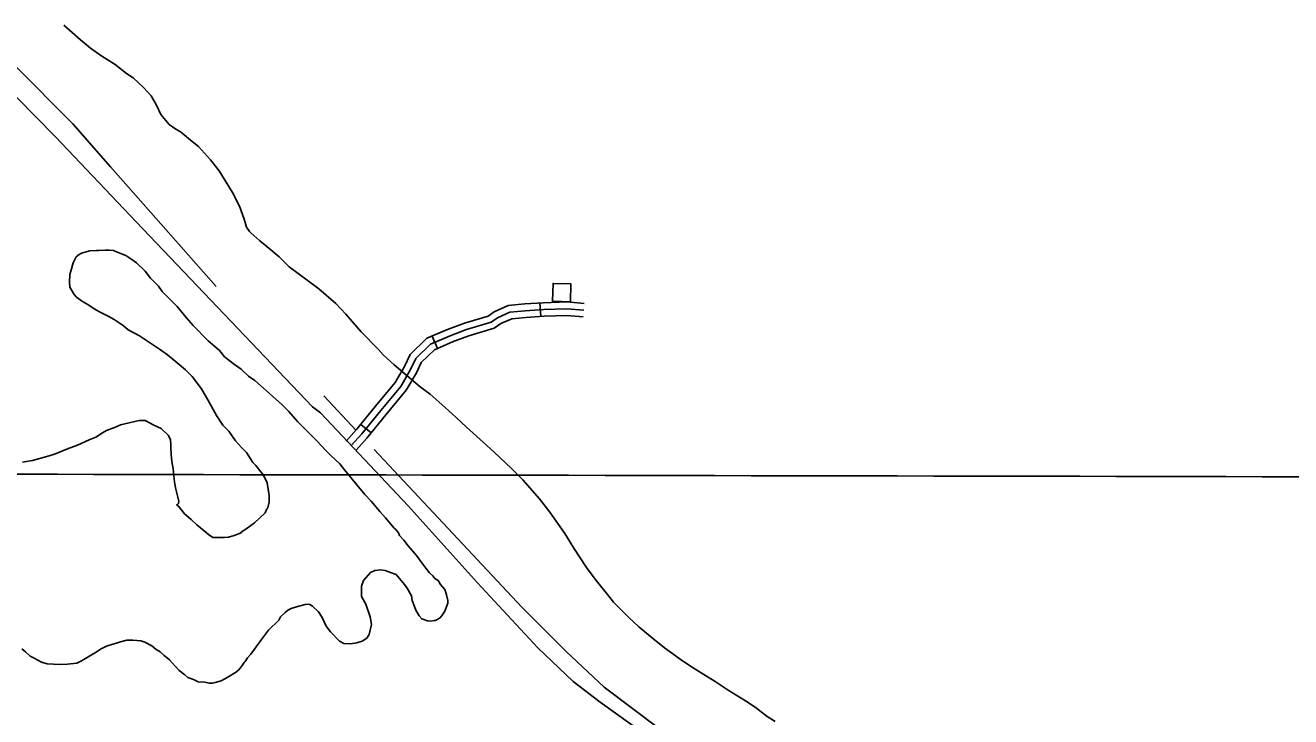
# Model space of a CAD drawing. Extents: x 3192986 to 3230865, y 867483 to 892886.
# Drawn here: x 3209065 to 3211895, y 884478 to 886024 of the extents above; entities that cross this region are included whole.
import ezdxf

# ---------------------------------------------------------------- set-up
doc = ezdxf.new("R2010")
doc.units = 0
for name, color, linetype in [('V-BLDG-OTLN', 7, 'Continuous'), ('V-GRID-MAJR', 7, 'Continuous'), ('V-ROAD-CNTR', 7, 'Continuous'), ('V-SITE-VEGE', 7, 'Continuous'), ('V-TOPO-SHOR', 7, 'Continuous')]:
    doc.layers.add(name, color=color, linetype=linetype)

msp = doc.modelspace()

# ---------------------------------------------------------------- linework, layer by layer
at = {"layer": 'V-BLDG-OTLN'}
msp.add_lwpolyline([(3210244.7, 885407.2), (3210284.6, 885406.1), (3210285.7, 885446.1), (3210245.7, 885447.2)], close=True, dxfattribs=at)
at = {"layer": 'V-GRID-MAJR'}
msp.add_spline([(3197214.9, 885046.1), (3202441, 885034.4), (3207667.2, 885023.3), (3212893.3, 885013.1), (3218119.5, 885003.6), (3223345.6, 884994.8), (3228571.8, 884986.9)], degree=3, dxfattribs=at)
at = {"layer": 'V-ROAD-CNTR'}
for p, q in [((3210216.1, 885403.6), (3210218.2, 885373.7)), ((3209975.2, 885329.5), (3209987, 885301.9)), ((3209815.5, 885131.9), (3209838.7, 885112.9))]:
    msp.add_line(p, q, dxfattribs=at)
for points in [[(3206949, 887655.2), (3206950, 887655), (3207072, 887575.1), (3207219.7, 887458.3), (3207306.4, 887380), (3207432, 887251.6), (3207602.7, 887085.9), (3207719.2, 886970.6), (3207781.6, 886914.2), (3207836.7, 886862.6), (3207925.1, 886789.5), (3208101.2, 886649.2), (3208417.7, 886400.8), (3208599.1, 886260.7), (3208729, 886156.7), (3208797.1, 886098.6), (3208854.8, 886046.3), (3208958.1, 885951.7), (3209133, 885774.9), (3209313.2, 885585), (3209707.6, 885171)], [(3209783, 885094.8), (3209806.3, 885120.6), (3209848.5, 885172.4), (3209892.5, 885225.5), (3209913.2, 885261.6), (3209926, 885288.2), (3209963.3, 885324.4), (3210009.8, 885344.3), (3210047.4, 885358.4), (3210100.8, 885374.2), (3210113.8, 885383.7), (3210145.4, 885397.5), (3210182.2, 885401.2), (3210223.8, 885404.1), (3210277.1, 885405.7), (3210315.3, 885402.6)], [(3209794.2, 885084.8), (3209817.7, 885110.8), (3209860.1, 885162.9), (3209904.9, 885216.9), (3209926.5, 885254.6), (3209938.4, 885279.3), (3209971.7, 885311.7), (3210015.4, 885330.3), (3210052.2, 885344.2), (3210107.5, 885360.5), (3210121.3, 885370.6), (3210149.2, 885382.8), (3210183.5, 885386.2), (3210224.6, 885389.1), (3210276.7, 885390.7), (3210314.2, 885387.7)], [(3209805.3, 885074.7), (3209829.1, 885101.1), (3209871.7, 885153.4), (3209917.3, 885208.3), (3209939.8, 885247.6), (3209950.7, 885270.4), (3209980.2, 885299), (3210021, 885316.4), (3210057, 885330), (3210114.2, 885346.9), (3210128.8, 885357.5), (3210153.1, 885368.1), (3210184.8, 885371.3), (3210225.4, 885374.2), (3210276.3, 885375.6), (3210313, 885372.7)], [(3209707.6, 885171), (3209725.4, 885157.7), (3209921.4, 884949.9), (3210076, 884778.8), (3210211.4, 884632.5), (3210290.8, 884557.1), (3210350.6, 884510.6), (3210419.4, 884461.6), (3210480, 884420.1), (3210550.5, 884380.6), (3210617.2, 884346.5), (3210706.7, 884308.3), (3210774.4, 884281.1), (3210847, 884259.5), (3210987.3, 884222.6), (3211203.2, 884168.2), (3211514.7, 884088.2), (3211729, 884037), (3211989.2, 883972.9)]]:
    msp.add_lwpolyline(points, dxfattribs=at)
at = {"layer": 'V-SITE-VEGE'}
for p, q in [((3209189, 885991.7), (3209151.7, 886024.2)), ((3209211.3, 885973.4), (3209189, 885991.7)), ((3209236.5, 885955.2), (3209211.3, 885973.4)), ((3209266.4, 885936.8), (3209236.5, 885955.2)), ((3209291.5, 885916.7), (3209266.4, 885936.8)), ((3209306.5, 885907), (3209291.5, 885916.7)), ((3209329.7, 885885), (3209306.5, 885907)), ((3209346.4, 885866.9), (3209329.7, 885885)), ((3209358.4, 885846), (3209346.4, 885866.9)), ((3209368.4, 885825.1), (3209358.4, 885846)), ((3209386.9, 885802.2), (3209368.4, 885825.1)), ((3209400, 885793.6), (3209386.9, 885802.2)), ((3209412.1, 885785.9), (3209400, 885793.6)), ((3209415.9, 885783), (3209412.1, 885785.9)), ((3209434.5, 885767.6), (3209415.9, 885783)), ((3209452.2, 885753.3), (3209434.5, 885767.6)), ((3209479.1, 885723.7), (3209452.2, 885753.3)), ((3209498.5, 885698.9), (3209479.1, 885723.7)), ((3209528.9, 885650.4), (3209498.5, 885698.9)), ((3209544.5, 885620), (3209528.9, 885650.4)), ((3209554.4, 885590.7), (3209544.5, 885620)), ((3209559.8, 885572.7), (3209554.4, 885590.7)), ((3209566.3, 885563.2), (3209559.8, 885572.7)), ((3209569.1, 885561.2), (3209566.3, 885563.2)), ((3209576.5, 885554.5), (3209569.1, 885561.2)), ((3209589.6, 885542.1), (3209576.5, 885554.5)), ((3209605.4, 885529.6), (3209589.6, 885542.1)), ((3209172.4, 885493.4), (3209179.2, 885506.5)), ((3209179.2, 885506.5), (3209185.8, 885512.1)), ((3209185.8, 885512.1), (3209190.6, 885514.9)), ((3209190.6, 885514.9), (3209201, 885517.5)), ((3209201, 885517.5), (3209209.5, 885520.2)), ((3209209.5, 885520.2), (3209223.7, 885521)), ((3209223.7, 885521), (3209229.3, 885520.9)), ((3209229.3, 885520.9), (3209243.5, 885521.6)), ((3209243.5, 885521.6), (3209252.9, 885521.5)), ((3209252.9, 885521.5), (3209262.3, 885520.4)), ((3209262.3, 885520.4), (3209268.8, 885517.5)), ((3209268.8, 885517.5), (3209283.8, 885511.6)), ((3209283.8, 885511.6), (3209290.4, 885509.7)), ((3209290.4, 885509.7), (3209303.5, 885501)), ((3209633.3, 885506.6), (3209605.4, 885529.6)), ((3209655.6, 885484.6), (3209633.3, 885506.6)), ((3209164.5, 885467.2), (3209167.4, 885474.7)), ((3209167.4, 885474.7), (3209172.4, 885493.4)), ((3209303.5, 885501), (3209313.7, 885493.3)), ((3209313.7, 885493.3), (3209333.2, 885474.2)), ((3209333.2, 885474.2), (3209345.3, 885458.9)), ((3209695.7, 885454.8), (3209655.6, 885484.6)), ((3209164.2, 885450.2), (3209164.5, 885467.2)), ((3209165, 885438.9), (3209164.2, 885450.2)), ((3209345.3, 885458.9), (3209362.9, 885440.8)), ((3209721.8, 885434.7), (3209695.7, 885454.8)), ((3209166.8, 885435.1), (3209165, 885438.9)), ((3209174.2, 885422.7), (3209166.8, 885435.1)), ((3209179.7, 885416.1), (3209174.2, 885422.7)), ((3209362.9, 885440.8), (3209371.2, 885429.3)), ((3209371.2, 885429.3), (3209389.8, 885410.2)), ((3209760, 885402.1), (3209721.8, 885434.7)), ((3209192.8, 885406.5), (3209179.7, 885416.1)), ((3209205, 885399.7), (3209192.8, 885406.5)), ((3209219, 885390.1), (3209205, 885399.7)), ((3209231.1, 885383.3), (3209219, 885390.1)), ((3209389.8, 885410.2), (3209404.7, 885395.9)), ((3209404.7, 885395.9), (3209425, 885371.1)), ((3209782.2, 885378.2), (3209760, 885402.1)), ((3209250.8, 885373.6), (3209231.1, 885383.3)), ((3209263.8, 885366.8), (3209250.8, 885373.6)), ((3209284.4, 885353.3), (3209263.8, 885366.8)), ((3209425, 885371.1), (3209440.8, 885353)), ((3209816.6, 885339.1), (3209782.2, 885378.2)), ((3209295.6, 885343.7), (3209284.4, 885353.3)), ((3209320.8, 885330.2), (3209295.6, 885343.7)), ((3209440.8, 885353), (3209474.2, 885318.6)), ((3209854.6, 885299.9), (3209816.6, 885339.1)), ((3209365.6, 885300.3), (3209320.8, 885330.2)), ((3209474.2, 885318.6), (3209499.4, 885297.5)), ((3209383.3, 885287.8), (3209365.6, 885300.3)), ((3209400.1, 885273.5), (3209383.3, 885287.8)), ((3209499.4, 885297.5), (3209510.5, 885283.2)), ((3209510.5, 885283.2), (3209532.8, 885265.9)), ((3209865.7, 885287.5), (3209854.6, 885299.9)), ((3209889.9, 885265.5), (3209865.7, 885287.5)), ((3209423.4, 885254.3), (3209400.1, 885273.5)), ((3209438.2, 885239), (3209423.4, 885254.3)), ((3209532.8, 885265.9), (3209547.7, 885255.3)), ((3209547.7, 885255.3), (3209564.5, 885240)), ((3209948.6, 885215.6), (3209889.9, 885265.5)), ((3209459.5, 885211.4), (3209438.2, 885239)), ((3209564.5, 885240), (3209578.5, 885230.4)), ((3209578.5, 885230.4), (3209598, 885213.1)), ((3209473.3, 885186.7), (3209459.5, 885211.4)), ((3209598, 885213.1), (3209611, 885200.7)), ((3209611, 885200.7), (3209639, 885176.7)), ((3209971, 885199.3), (3209948.6, 885215.6)), ((3210004.5, 885169.6), (3209971, 885199.3)), ((3209492.6, 885151.5), (3209473.3, 885186.7)), ((3209639, 885176.7), (3209654.7, 885160.5)), ((3210028.6, 885147.6), (3210004.5, 885169.6)), ((3209278.4, 885131), (3209320, 885140.8)), ((3209320, 885140.8), (3209333.2, 885140.6)), ((3209333.2, 885140.6), (3209352.8, 885130)), ((3209507.3, 885130.6), (3209492.6, 885151.5)), ((3209654.7, 885160.5), (3209674.2, 885138.5)), ((3209674.2, 885138.5), (3209688.1, 885124.2)), ((3210051.9, 885125.6), (3210028.6, 885147.6)), ((3209223.3, 885103.6), (3209237.6, 885112.8)), ((3209237.6, 885112.8), (3209247.1, 885118.3)), ((3209247.1, 885118.3), (3209267, 885125.5)), ((3209267, 885125.5), (3209278.4, 885131)), ((3209352.8, 885130), (3209368.7, 885123.1)), ((3209368.7, 885123.1), (3209385.4, 885106.9)), ((3209385.4, 885106.9), (3209390, 885097.4)), ((3209520.3, 885117.2), (3209507.3, 885130.6)), ((3209535.1, 885095.3), (3209520.3, 885117.2)), ((3209688.1, 885124.2), (3209710.4, 885102.2)), ((3210089.1, 885092.1), (3210051.9, 885125.6)), ((3209159.8, 885077.1), (3209181.6, 885085.3)), ((3209181.6, 885085.3), (3209208.2, 885097.2)), ((3209208.2, 885097.2), (3209223.3, 885103.6)), ((3209390, 885097.4), (3209390.8, 885087)), ((3209390.8, 885087), (3209390.7, 885080.4)), ((3209390.7, 885080.4), (3209391.4, 885064.4)), ((3209549, 885080), (3209535.1, 885095.3)), ((3209560.2, 885069.5), (3209549, 885080)), ((3209710.4, 885102.2), (3209716.9, 885095.5)), ((3209716.9, 885095.5), (3209737.4, 885073.6)), ((3210114.2, 885070), (3210089.1, 885092.1)), ((3209058.6, 885047.5), (3209081.2, 885051)), ((3209081.2, 885051), (3209113.4, 885059.9)), ((3209113.4, 885059.9), (3209130.4, 885065.3)), ((3209130.4, 885065.3), (3209159.8, 885077.1)), ((3209391.4, 885064.4), (3209393.1, 885049.3)), ((3209393.1, 885049.3), (3209395.7, 885032.3)), ((3209574, 885046.7), (3209560.2, 885069.5)), ((3209737.4, 885073.6), (3209748.5, 885062.1)), ((3209748.5, 885062.1), (3209769, 885043.9)), ((3210152.3, 885033.7), (3210114.2, 885070)), ((3209395.7, 885032.3), (3209399, 885003)), ((3209580.5, 885040), (3209574, 885046.7)), ((3209598.1, 885018.1), (3209580.5, 885040)), ((3209769, 885043.9), (3209779.1, 885030.6)), ((3209779.1, 885030.6), (3209806.9, 884997.2)), ((3210178.3, 885007.9), (3210152.3, 885033.7)), ((3209399, 885003), (3209401.6, 884987)), ((3209606.3, 885001), (3209598.1, 885018.1)), ((3209610.6, 884972.7), (3209606.3, 885001)), ((3209806.9, 884997.2), (3209824.5, 884975.3)), ((3210215.4, 884965.9), (3210178.3, 885007.9)), ((3209401.6, 884987), (3209406.1, 884969)), ((3209406.1, 884969), (3209408.8, 884959.6)), ((3209610.4, 884958.6), (3209610.6, 884972.7)), ((3209824.5, 884975.3), (3209838.4, 884960)), ((3210238.5, 884935.4), (3210215.4, 884965.9)), ((3209405.8, 884953), (3209403, 884952.1)), ((3209403, 884952.1), (3209407.7, 884949.2)), ((3209407.8, 884954.9), (3209405.8, 884953)), ((3209407.7, 884949.2), (3209421.6, 884932.1)), ((3209408.8, 884959.6), (3209407.8, 884954.9)), ((3209601.6, 884934.2), (3209605.5, 884943.5)), ((3209605.5, 884943.5), (3209607.4, 884945.4)), ((3209607.4, 884945.4), (3209610.4, 884958.6)), ((3209838.4, 884960), (3209857.9, 884937.1)), ((3209857.9, 884937.1), (3209870.9, 884922.8)), ((3209421.6, 884932.1), (3209436.5, 884919.6)), ((3209436.5, 884919.6), (3209448.5, 884907.2)), ((3209558.6, 884898), (3209577.7, 884911.9)), ((3209577.7, 884911.9), (3209601.6, 884934.2)), ((3209870.9, 884922.8), (3209890.3, 884899.9)), ((3210271.8, 884887.8), (3210238.5, 884935.4)), ((3209448.5, 884907.2), (3209465.3, 884893.7)), ((3209465.3, 884893.7), (3209474.6, 884886.1)), ((3209474.6, 884886.1), (3209484.9, 884879.3)), ((3209484.9, 884879.3), (3209487.7, 884879.3)), ((3209487.7, 884879.3), (3209503.7, 884879)), ((3209510.3, 884879), (3209519.7, 884879.8)), ((3209519.7, 884879.8), (3209532, 884883.4)), ((3209532, 884883.4), (3209548.2, 884889.7)), ((3209548.2, 884889.7), (3209549.1, 884891.6)), ((3209549.1, 884891.6), (3209558.6, 884898)), ((3209890.3, 884899.9), (3209894.1, 884897)), ((3209894.1, 884897), (3209899.6, 884889.4)), ((3209899.6, 884889.4), (3209902.4, 884883.7)), ((3209902.4, 884883.7), (3209911.6, 884873.2)), ((3210292, 884855.5), (3210271.8, 884887.8)), ((3209503.7, 884879), (3209510.3, 884879)), ((3209911.6, 884873.2), (3209921.8, 884860.8)), ((3209921.8, 884860.8), (3209940.3, 884838.9)), ((3210320.6, 884811.7), (3210292, 884855.5)), ((3209940.3, 884838.9), (3209952.4, 884822.7)), ((3209952.4, 884822.7), (3209960.7, 884810.3)), ((3209837.1, 884800.8), (3209821.8, 884783.1)), ((3209846.6, 884805.3), (3209837.1, 884800.8)), ((3209860.7, 884807), (3209846.6, 884805.3)), ((3209870.1, 884805), (3209860.7, 884807)), ((3209882.3, 884801.1), (3209870.1, 884805)), ((3209894.5, 884796.2), (3209882.3, 884801.1)), ((3209901.9, 884787.6), (3209894.5, 884796.2)), ((3209960.7, 884810.3), (3209969, 884799.8)), ((3209969, 884799.8), (3209976.4, 884793.1)), ((3210340, 884786), (3210320.6, 884811.7)), ((3209821.8, 884783.1), (3209816.9, 884770)), ((3209816.9, 884770), (3209817.5, 884747.3)), ((3209913, 884774.2), (3209901.9, 884787.6)), ((3209919.5, 884765.7), (3209913, 884774.2)), ((3209976.4, 884793.1), (3209981.1, 884787.4)), ((3209981.1, 884787.4), (3209988.5, 884782.6)), ((3209988.5, 884782.6), (3209994.1, 884774)), ((3209994.1, 884774), (3210003.3, 884762.6)), ((3210370.6, 884747.9), (3210340, 884786)), ((3209817.5, 884747.3), (3209826.7, 884730.3)), ((3209928.7, 884748.6), (3209919.5, 884765.7)), ((3209930.4, 884738.2), (3209928.7, 884748.6)), ((3209935.9, 884724.9), (3209930.4, 884738.2)), ((3210003.3, 884762.6), (3210006.9, 884751.2)), ((3210006.9, 884751.2), (3210010.5, 884738)), ((3210010.5, 884738), (3210010.4, 884732.3)), ((3210380.8, 884734.5), (3210370.6, 884747.9)), ((3209646.4, 884711.2), (3209635.9, 884701.9)), ((3209652.1, 884716.7), (3209646.4, 884711.2)), ((3209659.7, 884720.4), (3209652.1, 884716.7)), ((3209672, 884724), (3209659.7, 884720.4)), ((3209691, 884729.4), (3209672, 884724)), ((3209698.5, 884730.2), (3209691, 884729.4)), ((3209701.3, 884729.2), (3209698.5, 884730.2)), ((3209707.9, 884725.4), (3209701.3, 884729.2)), ((3209720.9, 884712.9), (3209707.9, 884725.4)), ((3209729.2, 884700.6), (3209720.9, 884712.9)), ((3209826.7, 884730.3), (3209836.6, 884701.8)), ((3209938.6, 884716.4), (3209935.9, 884724.9)), ((3209945.9, 884704), (3209938.6, 884716.4)), ((3210003.6, 884714.5), (3209997.8, 884705.2)), ((3210010.4, 884732.3), (3210003.6, 884714.5)), ((3210414.2, 884701.1), (3210380.8, 884734.5)), ((3209632, 884694.4), (3209609.1, 884672.1)), ((3209635.9, 884701.9), (3209632, 884694.4)), ((3209738.3, 884680.6), (3209729.2, 884700.6)), ((3209839.2, 884684.8), (3209834.2, 884662.3)), ((3209836.6, 884701.8), (3209839.2, 884684.8)), ((3209952.4, 884697.4), (3209945.9, 884704)), ((3209964.6, 884692.5), (3209952.4, 884697.4)), ((3209971.2, 884692.4), (3209964.6, 884692.5)), ((3209979.7, 884693.2), (3209971.2, 884692.4)), ((3209982.5, 884693.2), (3209979.7, 884693.2)), ((3209993, 884699.6), (3209982.5, 884693.2)), ((3209997.8, 884705.2), (3209993, 884699.6)), ((3210437.4, 884679.1), (3210414.2, 884701.1)), ((3209609.1, 884672.1), (3209593.7, 884650.7)), ((3209747.6, 884668.3), (3209738.3, 884680.6)), ((3209768, 884647.2), (3209747.6, 884668.3)), ((3209829.3, 884653.9), (3209818.9, 884647.4)), ((3209834.2, 884662.3), (3209829.3, 884653.9)), ((3210471.9, 884651.3), (3210437.4, 884679.1)), ((3209065.7, 884623.4), (3209057.3, 884630.1)), ((3209233.5, 884629.5), (3209224, 884623)), ((3209246.8, 884635.9), (3209233.5, 884629.5)), ((3209278, 884645.8), (3209246.8, 884635.9)), ((3209292.2, 884649.3), (3209278, 884645.8)), ((3209305.4, 884649.2), (3209292.2, 884649.3)), ((3209323.3, 884648), (3209305.4, 884649.2)), ((3209332.6, 884645), (3209323.3, 884648)), ((3209348.5, 884637.2), (3209332.6, 884645)), ((3209357.8, 884628.6), (3209348.5, 884637.2)), ((3209367.2, 884623.8), (3209357.8, 884628.6)), ((3209581.2, 884634.8), (3209569.7, 884618)), ((3209593.7, 884650.7), (3209581.2, 884634.8)), ((3209777.3, 884642.4), (3209768, 884647.2)), ((3209792.4, 884641.2), (3209777.3, 884642.4)), ((3209806.6, 884643.9), (3209792.4, 884641.2)), ((3209818.9, 884647.4), (3209806.6, 884643.9)), ((3210495.2, 884632.1), (3210471.9, 884651.3)), ((3210535.3, 884603.2), (3210495.2, 884632.1)), ((3209075.9, 884613.8), (3209065.7, 884623.4)), ((3209085.2, 884609), (3209075.9, 884613.8)), ((3209101.1, 884600.3), (3209085.2, 884609)), ((3209114.3, 884596.3), (3209101.1, 884600.3)), ((3209142.5, 884595), (3209114.3, 884596.3)), ((3209180.3, 884598.2), (3209159.5, 884595.7)), ((3209190.7, 884603.7), (3209180.3, 884598.2)), ((3209200.2, 884608.3), (3209190.7, 884603.7)), ((3209214.5, 884617.5), (3209200.2, 884608.3)), ((3209224, 884623), (3209214.5, 884617.5)), ((3209375.6, 884615.2), (3209367.2, 884623.8)), ((3209387.7, 884605.6), (3209375.6, 884615.2)), ((3209400.7, 884591.3), (3209387.7, 884605.6)), ((3209554.4, 884599.4), (3209550.5, 884592.9)), ((3209557.2, 884602.2), (3209554.4, 884599.4)), ((3209562, 884609.7), (3209557.2, 884602.2)), ((3209569.7, 884618), (3209562, 884609.7)), ((3210561.4, 884585.9), (3210535.3, 884603.2)), ((3209159.5, 884595.7), (3209142.5, 884595)), ((3209409, 884581.7), (3209400.7, 884591.3)), ((3209422, 884572.1), (3209409, 884581.7)), ((3209428.6, 884566.4), (3209422, 884572.1)), ((3209535.2, 884577.1), (3209518.1, 884567)), ((3209541.9, 884582.6), (3209535.2, 884577.1)), ((3209545.7, 884587.3), (3209541.9, 884582.6)), ((3209550.5, 884592.9), (3209545.7, 884587.3)), ((3210608.1, 884557), (3210561.4, 884585.9)), ((3209441.7, 884561.5), (3209428.6, 884566.4)), ((3209452, 884556.6), (3209441.7, 884561.5)), ((3209467, 884555.4), (3209452, 884556.6)), ((3209476.4, 884553.4), (3209467, 884555.4)), ((3209484, 884553.3), (3209476.4, 884553.4)), ((3209489.6, 884555.1), (3209484, 884553.3)), ((3209502.9, 884558.7), (3209489.6, 884555.1)), ((3209518.1, 884567), (3209502.9, 884558.7)), ((3210637.1, 884537.7), (3210608.1, 884557)), ((3210676.3, 884513.6), (3210637.1, 884537.7)), ((3210697.8, 884500.1), (3210676.3, 884513.6)), ((3210724.8, 884479), (3210697.8, 884500.1)), ((3210742.5, 884467.4), (3210724.8, 884479))]:
    msp.add_line(p, q, dxfattribs=at)
at = {"layer": 'V-TOPO-SHOR'}
msp.add_line((3209805.4, 885118.5), (3209732.9, 885195.6), dxfattribs=at)
for points in [[(3208957.4, 886016.9), (3209041.8, 885934.2), (3209171.8, 885804.2), (3209256, 885708), (3209491.8, 885440.3)], [(3209845.6, 885075.7), (3210176.1, 884723.3), (3210275, 884624.6), (3210359.7, 884544.3), (3210483.5, 884451), (3210584.7, 884388.8), (3210688.3, 884349.3), (3210720.2, 884342.5), (3210739, 884345.9), (3210754.5, 884347.3), (3210781.4, 884327.2), (3210811.8, 884311), (3210861.8, 884292.3), (3210936.4, 884270.2), (3211015.9, 884255.6)]]:
    msp.add_lwpolyline(points, dxfattribs=at)

doc.saveas('drawing.dxf')
